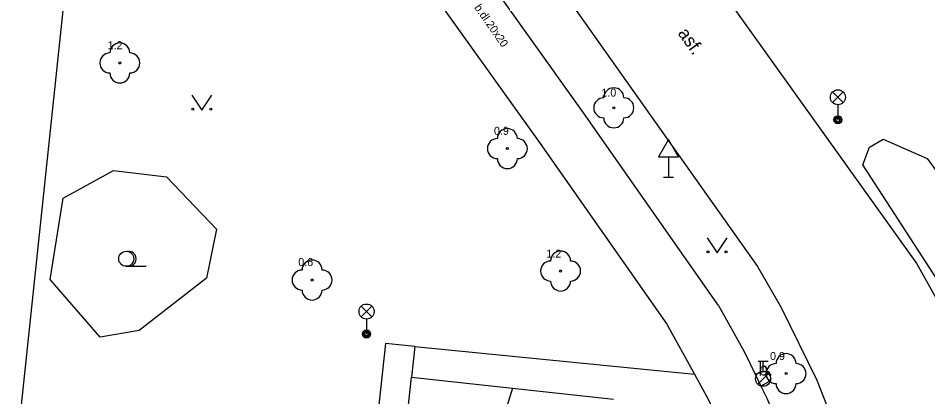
# Model space of a CAD drawing. Extents: x -596229 to -595156, y -1161237 to -1159376.
# Drawn here: x -595696.6 to -595651.13, y -1160040.42 to -1160021.49 of the extents above; entities that cross this region are included whole.
import ezdxf

# ---------------------------------------------------------------- set-up
doc = ezdxf.new("R2010")
doc.units = 0
for name, color, linetype in [('Level 22', 7, 'Continuous'), ('Level 28', 7, 'Continuous'), ('Level 33', 7, 'Continuous'), ('Level 34', 7, 'Continuous'), ('Level 36', 7, 'Continuous'), ('Specificka linie pasportu komunikaci', 7, 'Continuous'), ('TM - chodniky - VP', 7, 'Continuous'), ('TM - hranice souvisleho porostu (skupiny stromu_ kere)', 7, 'Continuous'), ('TM - komunikace - VP', 7, 'Continuous'), ('TM - popis povrchu', 7, 'Continuous'), ('TM - popis zelene', 7, 'Continuous'), ('TM - rozhrani mezi zpev. plochami mezi sebou - VP', 7, 'Continuous'), ('TM - rozhrani ploch obecne - VP', 7, 'Continuous')]:
    doc.layers.add(name, color=color, linetype=linetype)

msp = doc.modelspace()

# ---------------------------------------------------------------- linework, layer by layer
at = {"layer": 'Level 22'}
for centre in [(-595691.52, -1160023.73), (-595666.83, -1160025.97), (-595672.15, -1160028.01), (-595669.49, -1160034.13), (-595681.91, -1160034.58), (-595658.22, -1160039.26)]:
    msp.add_circle(centre, 0.05, dxfattribs=at)
for centre, start, end in [((-595691.52, -1160023.23), 0, 180), ((-595692.02, -1160023.73), 90, 270), ((-595691.02, -1160023.73), 270, 90), ((-595691.52, -1160024.23), 180, 0), ((-595666.83, -1160025.47), 0, 180), ((-595667.33, -1160025.97), 90, 270), ((-595666.33, -1160025.97), 270, 90), ((-595666.83, -1160026.47), 180, 0), ((-595672.15, -1160027.51), 0, 180), ((-595672.65, -1160028.01), 90, 270), ((-595671.65, -1160028.01), 270, 90), ((-595672.15, -1160028.51), 180, 0), ((-595669.49, -1160033.63), 0, 180), ((-595681.91, -1160034.08), 0, 180), ((-595669.99, -1160034.13), 90, 270), ((-595668.99, -1160034.13), 270, 90), ((-595682.41, -1160034.58), 90, 270), ((-595681.41, -1160034.58), 270, 90), ((-595669.49, -1160034.63), 180, 0), ((-595681.91, -1160035.08), 180, 0), ((-595658.22, -1160038.76), 0, 180), ((-595658.72, -1160039.26), 90, 270), ((-595657.72, -1160039.26), 270, 90), ((-595658.22, -1160039.76), 180, 0)]:
    msp.add_arc(centre, 0.5, start, end, dxfattribs=at)
at = {"layer": 'Level 28'}
for p, q in [((-595659.62, -1160038.645), (-595659.12, -1160038.645)), ((-595659.37, -1160039.145), (-595659.37, -1160038.645)), ((-595659.628, -1160039.792), (-595659.098, -1160039.262))]:
    msp.add_line(p, q, dxfattribs=at)
msp.add_circle((-595659.37, -1160039.52), 0.375, dxfattribs=at)
at = {"layer": 'Level 33'}
for p, q in [((-595655.895, -1160025.71), (-595655.365, -1160025.18)), ((-595655.895, -1160025.18), (-595655.365, -1160025.71)), ((-595655.63, -1160025.82), (-595655.63, -1160026.57)), ((-595679.455, -1160036.42), (-595678.925, -1160035.89)), ((-595679.455, -1160035.89), (-595678.925, -1160036.42)), ((-595679.19, -1160036.53), (-595679.19, -1160037.28))]:
    msp.add_line(p, q, dxfattribs=at)
for centre, radius in [((-595655.63, -1160025.445), 0.375), ((-595655.63, -1160026.57), 0.2), ((-595655.63, -1160026.57), 0.145), ((-595655.63, -1160026.57), 0.0876), ((-595679.19, -1160036.155), 0.375), ((-595679.19, -1160037.28), 0.2), ((-595679.19, -1160037.28), 0.145), ((-595679.19, -1160037.28), 0.0876)]:
    msp.add_circle(centre, radius, dxfattribs=at)
at = {"layer": 'Level 34'}
for p, q in [((-595664.09, -1160028.422), (-595664.09, -1160029.44)), ((-595664.34, -1160029.44), (-595663.84, -1160029.44))]:
    msp.add_line(p, q, dxfattribs=at)
msp.add_lwpolyline([(-595664.59, -1160028.422), (-595663.59, -1160028.422), (-595664.09, -1160027.556)], close=True, dxfattribs=at)
at = {"layer": 'Level 36'}
msp.add_line((-595691.2, -1160033.895), (-595690.2, -1160033.895), dxfattribs=at)
for points in [[(-595687.92, -1160025.34), (-595687.42, -1160026.09), (-595686.92, -1160025.34)], [(-595662.17, -1160032.47), (-595661.67, -1160033.22), (-595661.17, -1160032.47)]]:
    msp.add_lwpolyline(points, dxfattribs=at)
for centre, radius in [((-595687.87, -1160026.04), 0.05), ((-595686.971, -1160026.04), 0.05), ((-595691.2, -1160033.52), 0.375), ((-595662.12, -1160033.17), 0.05), ((-595661.221, -1160033.17), 0.05)]:
    msp.add_circle(centre, radius, dxfattribs=at)
msp.add_arc((-595691.075, -1160033.52), 0.375, 260.4059, 99.5941, dxfattribs=at)
at = {"layer": 'Specificka linie pasportu komunikaci'}
msp.add_lwpolyline([(-595676.78, -1160037.9), (-595676.94, -1160039.43)], dxfattribs=at)
at = {"layer": 'TM - chodniky - VP'}
for points in [[(-595668.34, -1160026.23), (-595674, -1160018.29)], [(-595676.19, -1160019.81), (-595670.51, -1160027.76)], [(-595661.59, -1160035.86), (-595668.34, -1160026.23)], [(-595670.51, -1160027.76), (-595664.18, -1160036.78)], [(-595661.59, -1160035.86), (-595660.31, -1160038.15), (-595659.77, -1160039.28)], [(-595664.18, -1160036.78), (-595662.8, -1160039.29)], [(-595678.24, -1160037.75), (-595679.59, -1160050.18)], [(-595676.78, -1160037.9), (-595678.24, -1160037.75)], [(-595676.78, -1160037.9), (-595662.8, -1160039.29)], [(-595678.24, -1160051.46), (-595676.94, -1160039.43)], [(-595676.94, -1160039.43), (-595671.9, -1160039.98)], [(-595659.77, -1160039.28), (-595659.48, -1160039.88)], [(-595659.48, -1160039.88), (-595659.17, -1160040.52), (-595658.16, -1160042.95), (-595657.31, -1160045.43)], [(-595671.9, -1160039.98), (-595666.85, -1160040.54)]]:
    msp.add_lwpolyline(points, dxfattribs=at)
at = {"layer": 'TM - hranice souvisleho porostu (skupiny stromu_ kere)'}
for points in [[(-595634.8, -1160047.7), (-595638.93, -1160050.33), (-595643.37, -1160052.1), (-595643.65, -1160051.82), (-595644.55, -1160048.48), (-595646.04, -1160042.47), (-595648.66, -1160037.64), (-595654.39, -1160028.82), (-595654.05, -1160027.94), (-595653.36, -1160027.54), (-595651.17, -1160028.51), (-595644.41, -1160037.77), (-595643.79, -1160038.28), (-595642.84, -1160038.03), (-595639.87, -1160039.45), (-595639.35, -1160039), (-595639.06, -1160038.28), (-595637.64, -1160037.25)], [(-595687.18, -1160034.48), (-595690.56, -1160037.1), (-595692.5, -1160037.43), (-595695, -1160034.55), (-595694.36, -1160030.48), (-595691.84, -1160029.1), (-595689.19, -1160029.42), (-595686.68, -1160032.04), (-595687.18, -1160034.48)], [(-595671.9, -1160039.98), (-595672.47, -1160041.87)]]:
    msp.add_lwpolyline(points, dxfattribs=at)
at = {"layer": 'TM - komunikace - VP'}
for points in [[(-595696.6, -1160042.41), (-595692.31, -1160001.69)], [(-595673.57, -1160003.15), (-595651.68, -1160033.77)], [(-595676.19, -1160010.52), (-595659.65, -1160033.91)], [(-595659.65, -1160033.91), (-595658.46, -1160035.95), (-595656.68, -1160039.59), (-595654.98, -1160043.92), (-595653.82, -1160047.56), (-595652.76, -1160052.9)], [(-595651.68, -1160033.77), (-595647.99, -1160040.39)]]:
    msp.add_lwpolyline(points, dxfattribs=at)
at = {"layer": 'TM - rozhrani mezi zpev. plochami mezi sebou - VP'}
msp.add_lwpolyline([(-595662.8, -1160039.29), (-595662.1, -1160040.57), (-595661.87, -1160041.09)], dxfattribs=at)
at = {"layer": 'TM - rozhrani ploch obecne - VP'}
msp.add_lwpolyline([(-595659.77, -1160039.28), (-595659.36, -1160039.16), (-595659.08, -1160039.16), (-595658.98, -1160039.52), (-595659.15, -1160039.7), (-595659.48, -1160039.88)], dxfattribs=at)

# ---------------------------------------------------------------- texts
at = {"layer": 'TM - popis povrchu'}
for s, height, rotation, p in [('b.dl.20x20', 0.3999, 305, (-595673.82, -1160020.96)), ('asf.', 0.65, 306, (-595663.66, -1160022.25))]:
    msp.add_text(s, height=height, rotation=rotation, dxfattribs=at).set_placement(p)
msp.add_text('b.', height=0.65, dxfattribs=at).set_placement((-595659.6, -1160039.36))
at = {"layer": 'TM - popis zelene'}
for s, p in [('1.2', (-595692.13, -1160023.04)), ('1.0', (-595667.45, -1160025.41)), ('0.9', (-595672.82, -1160027.32)), ('1.2', (-595670.2, -1160033.46)), ('0.6', (-595682.6, -1160033.88)), ('0.9', (-595659.02, -1160038.58))]:
    msp.add_text(s, height=0.4, dxfattribs=at).set_placement(p)

doc.saveas('drawing.dxf')
